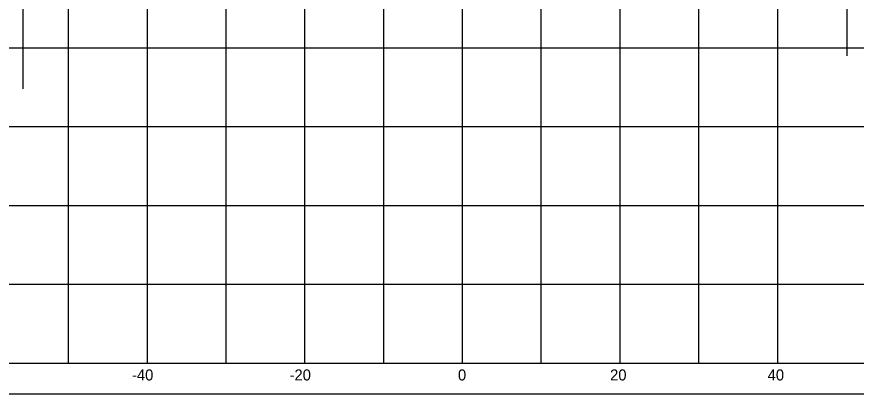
# Model space of a CAD drawing. Extents: x 1131015 to 1136271, y 133453 to 174329.
# Drawn here: x 1131283.9 to 1131390.4, y 162108.7 to 162156.6 of the extents above; entities that cross this region are included whole.
import ezdxf

# ---------------------------------------------------------------- set-up
doc = ezdxf.new("R2010")
doc.units = 0
for name, color, linetype in [('DESIGN - EARTHWORK - Excavation Limit Lines', 7, 'Continuous'), ('DESIGN - SHEET - Corner Text', 7, 'Continuous'), ('DESIGN - SHEET - Linework', 7, 'Continuous'), ('DESIGN - SHEET - Plot Shape', 7, 'Continuous')]:
    doc.layers.add(name, color=color, linetype=linetype)

msp = doc.modelspace()

# ---------------------------------------------------------------- linework, layer by layer
at = {"layer": 'DESIGN - EARTHWORK - Excavation Limit Lines'}
for p, q in [((1131389.24, 162204.14), (1131389.24, 162151.64)), ((1131284.64, 162199.95), (1131284.64, 162147.45))]:
    msp.add_line(p, q, dxfattribs=at)
at = {"layer": 'DESIGN - SHEET - Linework'}
for p, q in [((1131290.46, 162112.66), (1131290.46, 162322.66)), ((1131300.46, 162112.66), (1131300.46, 162322.66)), ((1131310.46, 162112.66), (1131310.46, 162322.66)), ((1131320.46, 162112.66), (1131320.46, 162322.66)), ((1131330.46, 162112.66), (1131330.46, 162322.66)), ((1131340.46, 162112.66), (1131340.46, 162322.66)), ((1131350.46, 162112.66), (1131350.46, 162322.66)), ((1131360.46, 162112.66), (1131360.46, 162322.66)), ((1131370.46, 162112.66), (1131370.46, 162322.66)), ((1131380.46, 162112.66), (1131380.46, 162322.66)), ((1131190.46, 162152.66), (1131490.46, 162152.66)), ((1131190.46, 162142.66), (1131490.46, 162142.66)), ((1131190.46, 162132.66), (1131490.46, 162132.66)), ((1131190.46, 162122.66), (1131490.46, 162122.66))]:
    msp.add_line(p, q, dxfattribs=at)
msp.add_lwpolyline([(1131190.46, 162322.66), (1131190.46, 162112.66), (1131490.46, 162112.66), (1131490.46, 162322.66)], dxfattribs=at)
at = {"layer": 'DESIGN - SHEET - Plot Shape'}
msp.add_lwpolyline([(1131170.46, 162326.6), (1131510.46, 162326.6), (1131510.46, 162108.72), (1131170.46, 162108.72)], close=True, dxfattribs=at)

# ---------------------------------------------------------------- texts
at = {"layer": 'DESIGN - SHEET - Corner Text'}
for s, p in [('-40', (1131298.51, 162110.46)), ('-20', (1131318.51, 162110.46)), ('0', (1131339.88, 162110.46)), ('20', (1131359.19, 162110.46)), ('40', (1131379.19, 162110.46))]:
    msp.add_text(s, height=1.4, dxfattribs=at).set_placement(p)

doc.saveas('drawing.dxf')
